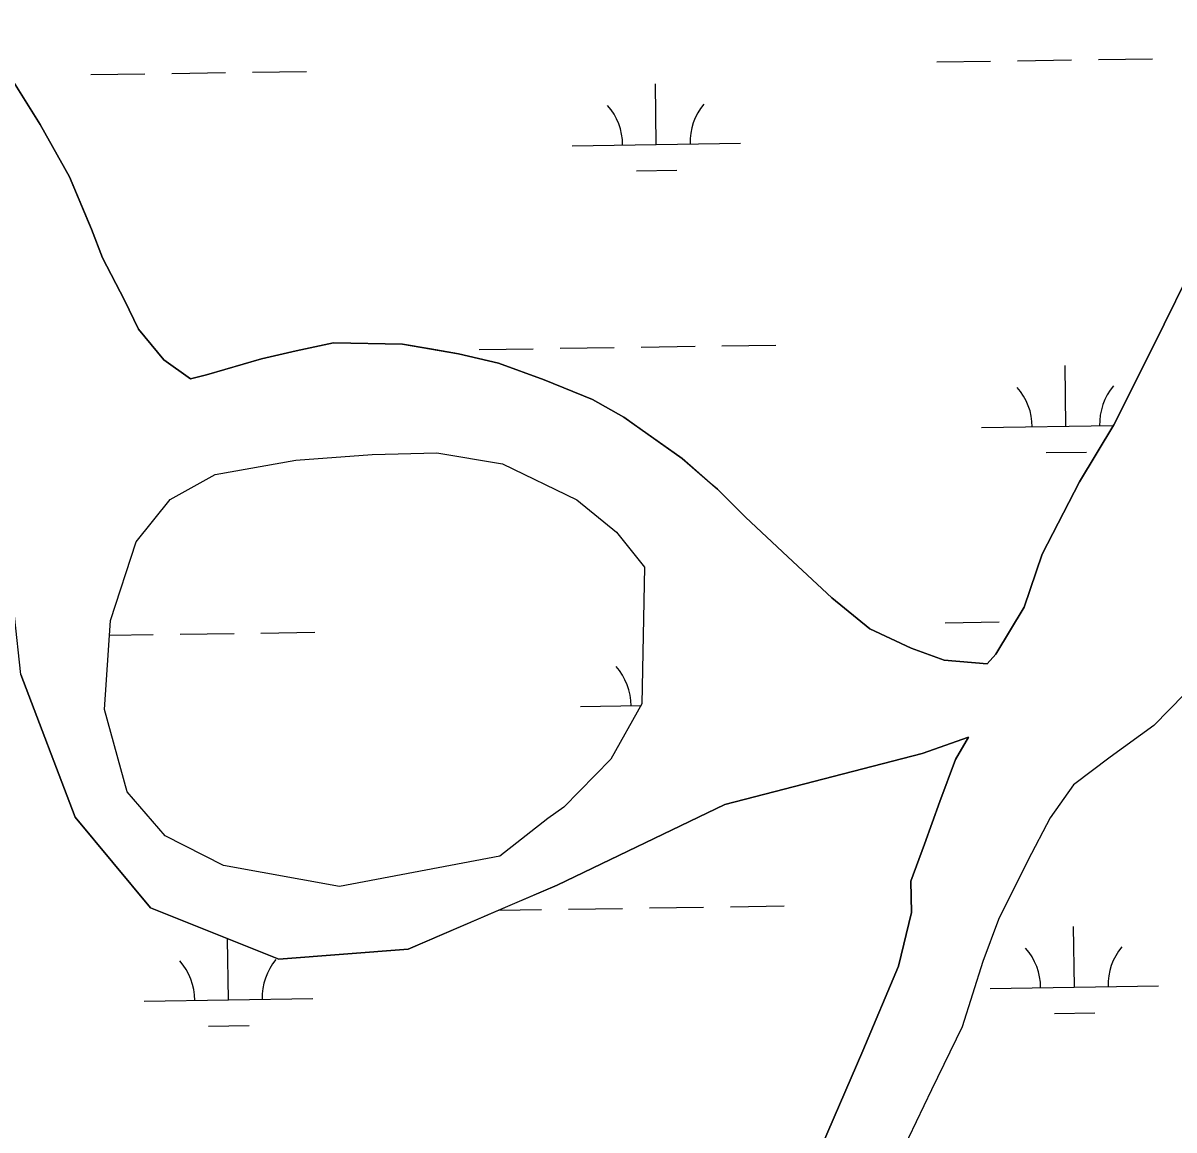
# Model space of a CAD drawing. Extents: x 3807117 to 3845308, y 337856 to 363736.
# Drawn here: x 3815228 to 3815911, y 348334 to 348991 of the extents above; entities that cross this region are included whole.
import ezdxf

# ---------------------------------------------------------------- set-up
doc = ezdxf.new("R2010")
doc.units = 0
doc.layers.add('V-TOPO-SHOR', color=7, linetype='Continuous')
doc.layers.add('V-WETL-SWMP', color=7, linetype='Continuous')

msp = doc.modelspace()

# ---------------------------------------------------------------- linework, layer by layer
at = {"layer": 'V-TOPO-SHOR'}
msp.add_line((3815539.45, 348518.91), (3815510.9, 348496.42), dxfattribs=at)
for points in [[(3815213.46, 348970.07), (3815238.29, 348930.39), (3815255.62, 348899.38), (3815268.68, 348868.45), (3815275.18, 348851.28), (3815288.36, 348826.31), (3815296.56, 348809.11), (3815311.57, 348790.93), (3815327.56, 348779.55), (3815336.98, 348781.93), (3815369.55, 348791.56), (3815390.1, 348796.29), (3815412.35, 348800.99), (3815453.25, 348800.23), (3815486.39, 348794.5), (3815510.16, 348788.94), (3815537.25, 348779.06), (3815566.02, 348767.44), (3815584.58, 348756.87), (3815619.07, 348732.36), (3815640.04, 348714.07), (3815656.78, 348697.56), (3815681.92, 348674.08), (3815707.89, 348649.72), (3815730.57, 348631.4), (3815755.08, 348619.86), (3815774.55, 348612.68), (3815800.08, 348610.5), (3815805.31, 348616.37), (3815822.02, 348644.19), (3815832.83, 348675.53), (3815854.95, 348718.6), (3815875.18, 348752.32), (3815898.19, 348797.92), (3815925.66, 348853.67)], [(3815789.04, 348567.06), (3815761.59, 348557.34), (3815644.41, 348527.13), (3815544.98, 348479.36), (3815456.63, 348441.28), (3815379.97, 348435.38), (3815303.82, 348465.78), (3815258.96, 348519.64), (3815226.77, 348604.29), (3815219.37, 348673.81), (3815215.03, 348733.91), (3815210.56, 348777.81), (3815202.53, 348822.62), (3815183.72, 348856.22), (3815159.42, 348878.84), (3815135.01, 348895.66), (3815107.35, 348920.89), (3815078.03, 348948.72), (3815062.18, 348965.57)], [(3815510.9, 348496.42), (3815415.95, 348478.58), (3815347.13, 348490.95), (3815312.51, 348508.64), (3815289.97, 348534.63), (3815276.39, 348583.47), (3815279.93, 348636.26), (3815295.29, 348682.86), (3815315.36, 348708.06), (3815342.06, 348722.91), (3815389.96, 348731.4), (3815435.2, 348734.82), (3815473.59, 348735.81), (3815512.67, 348729.11), (3815556.6, 348707.84), (3815580.12, 348688.64), (3815596.78, 348667.87), (3815595.27, 348586.92), (3815576.76, 348554.02), (3815548.95, 348525.55), (3815539.45, 348518.91)], [(3816010.71, 348706.15), (3816004.68, 348694.06), (3815999.83, 348683.68), (3815993.95, 348679.73), (3815976.68, 348657.38), (3815964.83, 348645.39), (3815952.85, 348626.44), (3815926.24, 348601.94), (3815898.99, 348573.97), (3815873.07, 348555.27), (3815851.25, 348538.82), (3815837.52, 348519.31), (3815824.27, 348493.99), (3815806.76, 348458.86), (3815797.58, 348434.04), (3815785.23, 348395.33), (3815767.1, 348357.89), (3815748.96, 348319.86)], [(3815408.21, 347653.5), (3815453.65, 347752.63), (3815495.51, 347847.17), (3815515.06, 347898.53), (3815527.83, 347928.52), (3815543.59, 347963.68), (3815576.2, 348029.33), (3815593.2, 348068.54), (3815607.35, 348110.12), (3815633.34, 348164.27), (3815663.68, 348232.87), (3815691.68, 348300.93), (3815726.3, 348381.08), (3815747.58, 348431.25), (3815755.15, 348463.07), (3815754.91, 348481.67), (3815762.87, 348503.61), (3815772.06, 348529.02), (3815781.24, 348553.84), (3815789.04, 348567.06)]]:
    msp.add_lwpolyline(points, dxfattribs=at)
at = {"layer": 'V-WETL-SWMP'}
for p, q in [((3815818.18, 348968.29), (3815850.17, 348968.77)), ((3815866.17, 348969.01), (3815898.17, 348969.49)), ((3815364.32, 348961.49), (3815396.32, 348961.97)), ((3815770.18, 348967.57), (3815802.18, 348968.05)), ((3815268.33, 348960.05), (3815300.33, 348960.53)), ((3815316.33, 348960.77), (3815348.32, 348961.25)), ((3815603.83, 348918.64), (3815603.29, 348954.64)), ((3815553.84, 348917.89), (3815653.83, 348919.39)), ((3815592.07, 348903.03), (3815616.06, 348903.39)), ((3815546.79, 348797.7), (3815578.79, 348798.18)), ((3815594.79, 348798.42), (3815626.79, 348798.9)), ((3815642.78, 348799.14), (3815674.78, 348799.62)), ((3815498.8, 348796.98), (3815530.8, 348797.46)), ((3815846.84, 348751.45), (3815846.3, 348787.45)), ((3815796.84, 348750.7), (3815874.91, 348751.87)), ((3815835.07, 348735.84), (3815859.07, 348736.2)), ((3815775.17, 348634.93), (3815807.16, 348635.41)), ((3815279.34, 348627.5), (3815305.31, 348627.89)), ((3815321.31, 348628.13), (3815353.31, 348628.61)), ((3815369.3, 348628.85), (3815401.3, 348629.33)), ((3815926.24, 348601.94), (3815898.99, 348573.97)), ((3815558.82, 348585.25), (3815594.64, 348585.79)), ((3815898.99, 348573.97), (3815873.07, 348555.27)), ((3815873.07, 348555.27), (3815851.25, 348538.82)), ((3815851.25, 348538.82), (3815837.52, 348519.31)), ((3815837.52, 348519.31), (3815824.27, 348493.99)), ((3815824.27, 348493.99), (3815806.76, 348458.86)), ((3815510.37, 348464.44), (3815535.78, 348464.83)), ((3815551.78, 348465.06), (3815583.77, 348465.54)), ((3815599.77, 348465.78), (3815631.77, 348466.26)), ((3815647.77, 348466.5), (3815679.76, 348466.98)), ((3815806.76, 348458.86), (3815797.58, 348434.04)), ((3815851.82, 348418.81), (3815851.28, 348454.81)), ((3815349.97, 348411.29), (3815349.43, 348447.29)), ((3815797.58, 348434.04), (3815785.23, 348395.33)), ((3815801.83, 348418.06), (3815901.82, 348419.56)), ((3815299.97, 348410.54), (3815399.96, 348412.04)), ((3815840.05, 348403.2), (3815864.05, 348403.56)), ((3815338.2, 348395.68), (3815362.2, 348396.04)), ((3815785.23, 348395.33), (3815767.1, 348357.88)), ((3815767.1, 348357.88), (3815748.96, 348319.86))]:
    msp.add_line(p, q, dxfattribs=at)
for points in [[(3815986.28, 348996.61), (3815953.37, 348923.06), (3815925.66, 348853.67), (3815898.19, 348797.92), (3815875.18, 348752.32), (3815854.95, 348718.59), (3815832.83, 348675.53), (3815822.02, 348644.19), (3815805.31, 348616.37), (3815800.08, 348610.5), (3815774.55, 348612.68), (3815755.08, 348619.86), (3815730.57, 348631.4), (3815707.89, 348649.72)], [(3815635.79, 348717.77), (3815619.07, 348732.36), (3815590.85, 348752.41), (3815584.58, 348756.87), (3815566.02, 348767.44), (3815537.25, 348779.06), (3815510.16, 348788.94), (3815486.39, 348794.5), (3815469.6, 348797.4), (3815453.25, 348800.23), (3815412.35, 348800.99), (3815390.1, 348796.29), (3815369.55, 348791.56), (3815336.98, 348781.93), (3815327.56, 348779.55), (3815311.57, 348790.93), (3815296.56, 348809.11), (3815288.36, 348826.31), (3815275.18, 348851.28), (3815268.68, 348868.45), (3815266.93, 348872.61), (3815255.62, 348899.38), (3815238.29, 348930.39), (3815213.46, 348970.07)], [(3815707.89, 348649.72), (3815681.92, 348674.08), (3815656.78, 348697.56), (3815640.04, 348714.07), (3815635.79, 348717.77)], [(3815226.77, 348604.29), (3815258.96, 348519.64), (3815303.82, 348465.78), (3815379.97, 348435.38), (3815456.63, 348441.28), (3815519.95, 348468.58), (3815544.97, 348479.36), (3815644.41, 348527.13), (3815761.58, 348557.34), (3815789.04, 348567.06), (3815781.24, 348553.84), (3815772.06, 348529.02), (3815762.87, 348503.61), (3815754.91, 348481.67), (3815755.15, 348463.07), (3815747.58, 348431.25), (3815726.3, 348381.08), (3815691.68, 348300.93)]]:
    msp.add_lwpolyline(points, dxfattribs=at)
msp.add_lwpolyline([(3815539.45, 348518.91), (3815510.9, 348496.42), (3815415.95, 348478.58), (3815347.13, 348490.95), (3815312.51, 348508.64), (3815289.97, 348534.63), (3815276.39, 348583.47), (3815279.93, 348636.26), (3815295.29, 348682.86), (3815315.36, 348708.06), (3815342.07, 348722.91), (3815389.96, 348731.39), (3815435.21, 348734.82), (3815473.58, 348735.81), (3815512.67, 348729.11), (3815556.6, 348707.84), (3815580.12, 348688.64), (3815596.78, 348667.87), (3815595.27, 348586.92), (3815576.76, 348554.02), (3815548.95, 348525.55)], close=True, dxfattribs=at)
for centre, start, end in [((3815548.59, 348918.29), 0.08653, 41.63019), ((3815659.06, 348919.94), 140.08653, 181.63019), ((3815791.59, 348751.1), 0.08653, 41.63019), ((3815902.07, 348752.75), 140.08653, 181.63019), ((3815553.57, 348585.65), 0.08653, 41.63019), ((3815907.05, 348420.11), 140.08653, 181.63019), ((3815796.58, 348418.46), 0.08653, 41.63019), ((3815294.73, 348410.94), 0.08653, 41.63019), ((3815405.2, 348412.6), 140.08653, 181.63019)]:
    msp.add_arc(centre, 35.25, start, end, dxfattribs=at)

doc.saveas('drawing.dxf')
